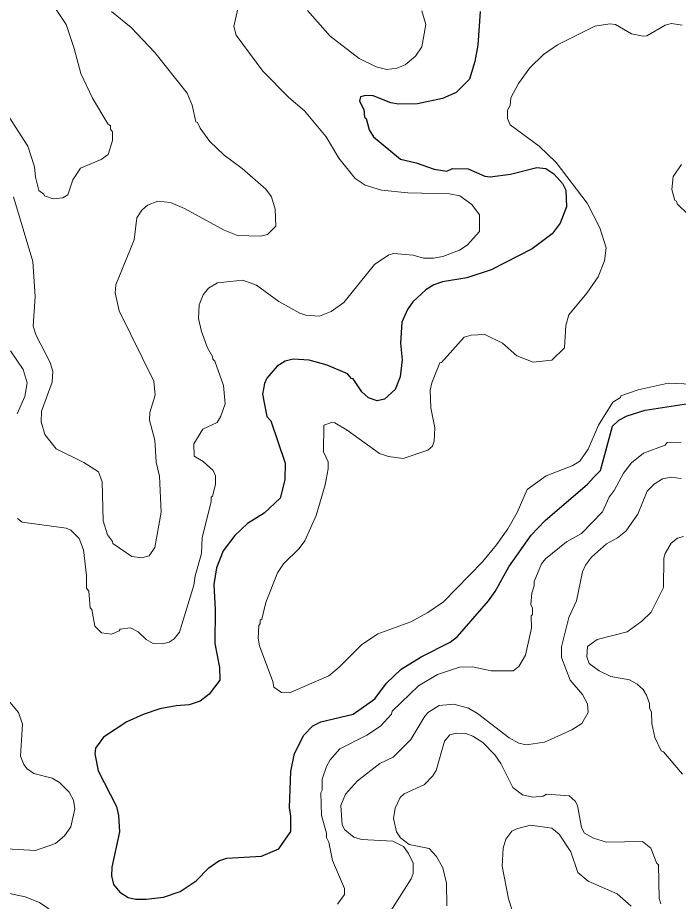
# Model space of a CAD drawing. Extents: x 447.8 to 473.9, y 7733.1 to 7760.8.
# Drawn here: x 451.907 to 453.328, y 7742.608 to 7744.508 of the extents above; entities that cross this region are included whole.
import ezdxf

# ---------------------------------------------------------------- set-up
doc = ezdxf.new("R2010")
doc.units = 0
doc.header["$LTSCALE"] = 0.032
doc.layers.add('1', color=7, linetype='Continuous', lineweight=25)
doc.layers.add('2', color=7, linetype='Continuous', lineweight=13)

msp = doc.modelspace()

# ---------------------------------------------------------------- linework, layer by layer
at = {"layer": '1'}
for points in [[(452.9016, 7744.5211), (452.8967, 7744.4482), (452.8903, 7744.4136), (452.8783, 7744.3752), (452.8497, 7744.347), (452.8206, 7744.3337), (452.7665, 7744.3226), (452.7258, 7744.3214), (452.7091, 7744.3244), (452.671, 7744.3394), (452.6545, 7744.3403), (452.6438, 7744.3376), (452.6418, 7744.3278), (452.6513, 7744.3105), (452.6528, 7744.294)], [(452.6528, 7744.294), (452.6562, 7744.2911), (452.6624, 7744.2666), (452.6723, 7744.2518), (452.7298, 7744.2032), (452.764, 7744.1959)], [(452.764, 7744.1959), (452.8025, 7744.1816), (452.8301, 7744.1777), (452.8422, 7744.1832), (452.8755, 7744.1824), (452.9118, 7744.1672), (452.9228, 7744.1656), (452.9664, 7744.1715), (453.0233, 7744.1856), (453.0427, 7744.1832), (453.0602, 7744.1719), (453.0785, 7744.151), (453.0856, 7744.1366), (453.0874, 7744.1007), (453.0738, 7744.0655), (453.0561, 7744.0429), (453.0132, 7744.011), (452.9252, 7743.9658), (452.873, 7743.9484), (452.8201, 7743.9396), (452.8021, 7743.9331), (452.7846, 7743.9222), (452.7565, 7743.897), (452.7449, 7743.8801), (452.7332, 7743.8533), (452.73, 7743.808), (452.7339, 7743.7717), (452.7291, 7743.7351), (452.7188, 7743.7082), (452.6958, 7743.6873), (452.6799, 7743.684), (452.6611, 7743.6903), (452.6473, 7743.7034), (452.6283, 7743.7308), (452.6245, 7743.7317), (452.6164, 7743.7418), (452.5721, 7743.7602), (452.534, 7743.7713), (452.4991, 7743.7736), (452.4822, 7743.769), (452.4652, 7743.7581), (452.4429, 7743.7325), (452.4375, 7743.721), (452.4335, 7743.6981), (452.4428, 7743.65), (452.451, 7743.6405), (452.482, 7743.5499), (452.4814, 7743.5139), (452.4714, 7743.4743), (452.4372, 7743.442), (452.4013, 7743.4201), (452.3738, 7743.3942), (452.3491, 7743.3613), (452.3344, 7743.3246), (452.3284, 7743.2886), (452.3315, 7743.2353), (452.3311, 7743.162), (452.3412, 7743.1103), (452.3418, 7743.0832), (452.319, 7743.0532), (452.299, 7743.0383), (452.276, 7743.0299), (452.2478, 7743.0282), (452.2129, 7743.0219), (452.1765, 7743.0096), (452.1419, 7742.9938), (452.0917, 7742.9606), (452.0742, 7742.9372), (452.0727, 7742.9252), (452.08, 7742.8883), (452.1191, 7742.8117), (452.1239, 7742.7924), (452.1255, 7742.7573), (452.1095, 7742.6815), (452.1088, 7742.6623), (452.1127, 7742.6437), (452.1264, 7742.6273), (452.1445, 7742.6163), (452.16, 7742.6123), (452.183, 7742.6121), (452.2205, 7742.617), (452.2564, 7742.6291), (452.2905, 7742.652), (452.3177, 7742.68), (452.3396, 7742.6949), (452.3563, 7742.7004), (452.4309, 7742.705), (452.4688, 7742.7207), (452.4943, 7742.7576), (452.4943, 7742.7912), (452.4912, 7742.8098), (452.4943, 7742.887), (452.5025, 7742.9259), (452.5221, 7742.9647), (452.5413, 7742.985)], [(452.7318, 7743.1069), (452.7748, 7743.1331), (452.8368, 7743.1648), (452.8524, 7743.177), (452.9196, 7743.254), (452.9337, 7743.2737), (452.9629, 7743.327), (453.0111, 7743.395), (453.0412, 7743.4268), (453.1321, 7743.5048), (453.146, 7743.5196), (453.1604, 7743.534), (453.186, 7743.6296), (453.1994, 7743.6421), (453.2173, 7743.6517), (453.2562, 7743.6638), (453.3492, 7743.6783)], [(452.5413, 7742.985), (452.5585, 7742.9936), (452.6286, 7743.0104), (452.6748, 7743.0428), (452.6998, 7743.0765), (452.7318, 7743.1069)]]:
    msp.add_lwpolyline(points, dxfattribs=at)
at = {"layer": '2'}
for points in [[(451.9659, 7744.561), (452.0112, 7744.4928), (452.0286, 7744.4415), (452.0429, 7744.3879), (452.0679, 7744.3348)], [(452.3717, 7744.4886), (452.3802, 7744.5265)], [(452.1111, 7744.2433), (452.1014, 7744.2137), (452.0865, 7744.2029), (452.0417, 7744.1839), (452.0258, 7744.1593), (452.0149, 7744.1267), (452.0037, 7744.12), (451.9829, 7744.1184), (451.9643, 7744.1244), (451.9634, 7744.1279), (451.9525, 7744.1363), (451.9453, 7744.1645), (451.9429, 7744.1869), (451.9286, 7744.2315), (451.8821, 7744.3037), (451.8372, 7744.3945), (451.8103, 7744.432), (451.7584, 7744.4822), (451.7392, 7744.5207)], [(452.1083, 7744.5212), (452.1507, 7744.4868), (452.2015, 7744.4328), (452.2712, 7744.3451), (452.2824, 7744.3194), (452.29, 7744.2838), (452.2935, 7744.2821), (452.2991, 7744.27), (452.3199, 7744.2412), (452.3507, 7744.212), (452.3893, 7744.1831), (452.4406, 7744.1391), (452.4527, 7744.1221), (452.4606, 7744.0958), (452.462, 7744.0597), (452.444, 7744.0416), (452.4291, 7744.0382), (452.3795, 7744.0393), (452.3511, 7744.0511), (452.2653, 7744.0973), (452.2353, 7744.11), (452.208, 7744.1133), (452.186, 7744.1042), (452.1735, 7744.094), (452.1628, 7744.0772), (452.1576, 7744.03), (452.1179, 7743.9333), (452.1168, 7743.9157), (452.1248, 7743.8771), (452.1999, 7743.7258), (452.2025, 7743.6963), (452.1914, 7743.6585), (452.1906, 7743.6425), (452.2017, 7743.5991), (452.2048, 7743.5518), (452.2122, 7743.5216), (452.2153, 7743.4443), (452.2018, 7743.3683), (452.1894, 7743.3508), (452.1729, 7743.3464), (452.1526, 7743.3488), (452.1117, 7743.377), (452.111, 7743.3816), (452.1001, 7743.3957), (452.0904, 7743.4258)], [(452.5298, 7744.5229), (452.579, 7744.468), (452.6413, 7744.4201), (452.678, 7744.4023), (452.7008, 7744.3965), (452.7222, 7744.3989), (452.7402, 7744.4063), (452.7622, 7744.4248), (452.776, 7744.4447), (452.7843, 7744.4928), (452.7763, 7744.5226)], [(452.5704, 7744.2513), (452.5237, 7744.3076), (452.4901, 7744.3358), (452.4344, 7744.3929), (452.377, 7744.4701), (452.3717, 7744.4886)], [(452.7886, 7743.5775), (452.7989, 7743.5864), (452.8025, 7743.5969), (452.8037, 7743.6261), (452.7951, 7743.6691), (452.7942, 7743.7065), (452.7974, 7743.7225), (452.8149, 7743.7652), (452.8182, 7743.766), (452.8671, 7743.8209), (452.8823, 7743.8249), (452.9116, 7743.8265), (452.9493, 7743.8081), (452.9804, 7743.7809), (453.0154, 7743.7673), (453.0559, 7743.7716), (453.0825, 7743.7977), (453.0859, 7743.8457), (453.0924, 7743.8688), (453.1309, 7743.915), (453.155, 7743.9502), (453.169, 7743.9845), (453.1724, 7744.0129), (453.1587, 7744.0561), (453.1313, 7744.1089), (453.0648, 7744.1962), (453.0284, 7744.2311), (452.9661, 7744.2775), (452.9603, 7744.2912), (452.9601, 7744.3087), (452.9656, 7744.319), (452.9673, 7744.3355), (452.9837, 7744.3658), (453.0079, 7744.3995), (453.0373, 7744.4283), (453.0677, 7744.4495), (453.1477, 7744.4894), (453.1806, 7744.4942), (453.1926, 7744.493), (453.2272, 7744.4729), (453.2523, 7744.4678), (453.2598, 7744.4687), (453.2996, 7744.4914), (453.3132, 7744.4949), (453.336, 7744.4915)], [(452.0679, 7744.3348), (452.1004, 7744.2793), (452.1062, 7744.2751), (452.1064, 7744.2682), (452.1111, 7744.2622), (452.1111, 7744.2433)], [(451.9064, 7743.4312), (451.9166, 7743.4231), (452.0111, 7743.4099), (452.0209, 7743.4058), (452.039, 7743.388), (452.0486, 7743.3633), (452.0551, 7743.3084), (452.0551, 7743.2809), (452.0599, 7743.2743), (452.0631, 7743.2385), (452.0662, 7743.2354), (452.0728, 7743.1992), (452.0871, 7743.1849), (452.1084, 7743.1821), (452.1251, 7743.189), (452.1273, 7743.1926), (452.1496, 7743.1956), (452.1658, 7743.1875), (452.1829, 7743.1704), (452.1981, 7743.1619), (452.2185, 7743.1616), (452.2328, 7743.1653), (452.2432, 7743.1724), (452.2551, 7743.1865), (452.2859, 7743.2878), (452.2885, 7743.3077), (452.302, 7743.3556), (452.3036, 7743.3892), (452.3228, 7743.4677), (452.3229, 7743.4769), (452.3261, 7743.4786), (452.3323, 7743.5043), (452.3323, 7743.5224), (452.3273, 7743.534), (452.3061, 7743.5536), (452.2862, 7743.5651), (452.286, 7743.5913), (452.3053, 7743.6228), (452.336, 7743.6372), (452.3438, 7743.6508), (452.3532, 7743.6775), (452.3497, 7743.717), (452.3307, 7743.7693), (452.3263, 7743.7733), (452.3259, 7743.7789), (452.3151, 7743.7975), (452.3019, 7743.8332), (452.2957, 7743.8612), (452.2972, 7743.8903), (452.3055, 7743.9115), (452.3171, 7743.9259), (452.3367, 7743.9379), (452.3907, 7743.9434), (452.4205, 7743.9323), (452.4684, 7743.8972), (452.5138, 7743.8721), (452.5265, 7743.8679), (452.5562, 7743.866), (452.5808, 7743.8762), (452.6082, 7743.8952), (452.6741, 7743.9767), (452.7053, 7743.9977), (452.7156, 7744.0004), (452.7572, 7743.9972), (452.7793, 7743.9909), (452.8012, 7743.9909), (452.8211, 7743.9944), (452.8569, 7744.0078), (452.8733, 7744.0183), (452.8999, 7744.0481), (452.8997, 7744.0839), (452.8838, 7744.106), (452.8579, 7744.1248), (452.8354, 7744.1288), (452.7457, 7744.1312), (452.6896, 7744.1368), (452.6541, 7744.1476), (452.6327, 7744.162), (452.5974, 7744.2058), (452.5704, 7744.2513)], [(453.3346, 7744.1918), (453.3167, 7744.1661), (453.3136, 7744.1379), (453.3199, 7744.1146), (453.3238, 7744.1133), (453.325, 7744.1077), (453.3702, 7744.0639)], [(451.9656, 7743.6112), (451.9573, 7743.6386), (451.9584, 7743.6617), (451.9813, 7743.7239), (451.9822, 7743.7473), (451.9763, 7743.7675), (451.9463, 7743.8243), (451.9404, 7743.8445), (451.9445, 7743.9082), (451.9396, 7743.9831), (451.8977, 7744.1221)], [(451.8913, 7743.7915), (451.9186, 7743.7514), (451.9275, 7743.7223), (451.9223, 7743.6929), (451.9061, 7743.6559)], [(453.3896, 7743.7184), (453.3055, 7743.7215), (453.2413, 7743.7078), (453.2041, 7743.6943), (453.2031, 7743.6907), (453.1866, 7743.6811), (453.1558, 7743.6312), (453.1339, 7743.5797), (453.1159, 7743.5544), (453.1006, 7743.5446), (453.043, 7743.5229), (453.0028, 7743.4932), (452.981, 7743.4436), (452.961, 7743.4084), (452.9369, 7743.3741), (452.9066, 7743.3378), (452.8224, 7743.252)], [(452.598, 7743.111), (452.576, 7743.0928), (452.4911, 7743.0563), (452.4743, 7743.0566), (452.4575, 7743.0683), (452.4557, 7743.0805), (452.4268, 7743.1572), (452.4238, 7743.1737), (452.4252, 7743.201), (452.4285, 7743.2049), (452.4286, 7743.2123), (452.4317, 7743.2145), (452.4402, 7743.2501), (452.4655, 7743.3138), (452.4788, 7743.3334), (452.5121, 7743.3666), (452.5245, 7743.3829), (452.549, 7743.4376), (452.5681, 7743.503), (452.5744, 7743.5376), (452.5744, 7743.5527), (452.5648, 7743.5741), (452.565, 7743.6316), (452.5817, 7743.6372), (452.589, 7743.6365), (452.6154, 7743.621), (452.6853, 7743.5708), (452.7043, 7743.5644), (452.7355, 7743.5597), (452.7886, 7743.5775)], [(452.0904, 7743.4258), (452.0887, 7743.5097), (452.0806, 7743.5314), (452.0489, 7743.5514), (451.9899, 7743.5808), (451.9656, 7743.6112)], [(453.3334, 7743.5948), (453.3037, 7743.594), (453.299, 7743.5885), (453.253, 7743.571), (453.2269, 7743.5506), (453.2095, 7743.5286), (453.1894, 7743.4909), (453.1788, 7743.4768), (453.1646, 7743.4453), (453.119, 7743.3986), (453.0874, 7743.3808), (453.0422, 7743.3443), (453.0336, 7743.3332), (453.0173, 7743.2952), (453.0177, 7743.2863), (453.0122, 7743.2702), (453.0106, 7743.246), (453.0137, 7743.2381), (453.0138, 7743.2245), (453.0114, 7743.2218), (453.0121, 7743.1951), (452.9991, 7743.1369), (452.9843, 7743.1127), (452.9725, 7743.103), (452.925, 7743.1034), (452.8851, 7743.1116), (452.8567, 7743.1115), (452.8099, 7743.0953), (452.7687, 7743.0708), (452.712, 7743.0166), (452.7111, 7743.0101), (452.6872, 7742.9847), (452.6576, 7742.9648), (452.5996, 7742.9355), (452.579, 7742.9123), (452.571, 7742.8977), (452.5618, 7742.8701), (452.5616, 7742.8465), (452.5585, 7742.841), (452.5601, 7742.7925), (452.5712, 7742.754), (452.5713, 7742.7447), (452.5761, 7742.7351), (452.5839, 7742.6953), (452.6097, 7742.6353), (452.6097, 7742.6221), (452.5943, 7742.6015)], [(452.6979, 7742.5693), (452.7531, 7742.656), (452.7572, 7742.6674), (452.7572, 7742.6898), (452.7475, 7742.7106), (452.7363, 7742.7257), (452.7137, 7742.7371), (452.6459, 7742.7405), (452.6295, 7742.7457), (452.6103, 7742.7614), (452.605, 7742.7719), (452.6017, 7742.8141), (452.6119, 7742.8383), (452.6377, 7742.867), (452.6859, 7742.9039), (452.7146, 7742.9174), (452.7526, 7742.9555), (452.7825, 7743.0056), (452.7906, 7743.0142), (452.8132, 7743.029), (452.8451, 7743.0314), (452.8761, 7743.0232), (452.8957, 7743.0117), (452.9641, 7742.9594), (452.9848, 7742.948), (453.0007, 7742.944), (453.04, 7742.9498), (453.0985, 7742.9767), (453.1197, 7742.9901), (453.1338, 7743.014), (453.1323, 7743.0326), (453.1217, 7743.0525), (453.0951, 7743.0834), (453.0764, 7743.1317), (453.0763, 7743.1548), (453.092, 7743.2183), (453.1087, 7743.2537), (453.1218, 7743.3163), (453.1282, 7743.3308), (453.1408, 7743.3475), (453.1731, 7743.3761), (453.1968, 7743.389), (453.2147, 7743.4038), (453.2407, 7743.4404), (453.2602, 7743.4893), (453.2756, 7743.5048), (453.2933, 7743.5163), (453.3119, 7743.5195), (453.334, 7743.5172)], [(453.3384, 7743.392), (453.326, 7743.3885), (453.3122, 7743.3779), (453.2993, 7743.3555), (453.2967, 7743.3458), (453.2958, 7743.2825), (453.269, 7743.2296), (453.2494, 7743.2103), (453.2176, 7743.187), (453.1533, 7743.1708), (453.1325, 7743.1553), (453.1306, 7743.1333), (453.1358, 7743.1194), (453.1574, 7743.1031), (453.1823, 7743.0914), (453.2227, 7743.0839), (453.2387, 7743.075), (453.2522, 7743.0631), (453.2594, 7743.0512), (453.2654, 7743.0329), (453.2656, 7743.0231), (453.2702, 7743.0149), (453.2703, 7742.99), (453.2768, 7742.9602), (453.2904, 7742.9312), (453.2954, 7742.9291), (453.3364, 7742.8808)], [(452.8224, 7743.252), (452.789, 7743.2285), (452.7521, 7743.2084), (452.6811, 7743.1832), (452.6464, 7743.1594), (452.598, 7743.111)], [(451.8831, 7742.7204), (451.9449, 7742.717), (451.9882, 7742.7322), (452.0076, 7742.7483), (452.0212, 7742.7682), (452.0301, 7742.8069), (452.0271, 7742.8255), (452.0174, 7742.8427), (451.9967, 7742.8633), (451.9813, 7742.8726), (451.9414, 7742.8829), (451.9272, 7742.8923), (451.92, 7742.9021), (451.9132, 7742.9197), (451.917, 7742.9887), (451.9084, 7743.0134), (451.8901, 7743.0358)], [(453.29, 7742.6023), (453.2864, 7742.6139), (453.2846, 7742.6871), (453.2815, 7742.6893), (453.2686, 7742.7218), (453.2507, 7742.7366), (453.1734, 7742.7348), (453.1455, 7742.7434), (453.1258, 7742.7545), (453.1193, 7742.7663), (453.1106, 7742.8136), (453.1059, 7742.8228), (453.0931, 7742.8347), (453.0438, 7742.8382), (453.037, 7742.834), (453.015, 7742.8318), (452.9927, 7742.8367), (452.9718, 7742.8522), (452.9458, 7742.9041), (452.9333, 7742.9226), (452.9074, 7742.9494), (452.8857, 7742.9631), (452.8704, 7742.9689), (452.8503, 7742.9696), (452.836, 7742.9656), (452.8246, 7742.952), (452.807, 7742.8893), (452.7999, 7742.8777), (452.7818, 7742.8592), (452.7381, 7742.8389), (452.7294, 7742.8311), (452.7187, 7742.8082), (452.7148, 7742.786), (452.7217, 7742.7573), (452.7298, 7742.7446), (452.7491, 7742.7301), (452.7917, 7742.721), (452.8075, 7742.7038), (452.8208, 7742.6796), (452.8293, 7742.6466), (452.8294, 7742.5984)], [(452.9799, 7742.5598), (452.9624, 7742.613), (452.9489, 7742.683), (452.9512, 7742.7221), (452.9563, 7742.7416), (452.9697, 7742.7589), (452.9795, 7742.7639), (453.0095, 7742.7714), (453.0554, 7742.7649), (453.0711, 7742.7523), (453.0961, 7742.7141), (453.1117, 7742.6699), (453.1334, 7742.6513), (453.1962, 7742.6241), (453.2265, 7742.5973)], [(451.8782, 7742.0463), (451.9329, 7742.0677), (451.9517, 7742.0857), (451.9723, 7742.1522), (451.9726, 7742.1969), (451.9834, 7742.2147), (452.0448, 7742.2541), (452.0578, 7742.2849), (452.0647, 7742.2942), (452.0865, 7742.3577), (452.0951, 7742.3617), (452.1054, 7742.3962), (452.1031, 7742.4362), (452.0989, 7742.4504), (452.07, 7742.5078), (452.054, 7742.5296), (452.0258, 7742.5564), (451.9537, 7742.6051), (451.9229, 7742.6171), (451.8757, 7742.6273)]]:
    msp.add_lwpolyline(points, dxfattribs=at)

doc.saveas('drawing.dxf')
